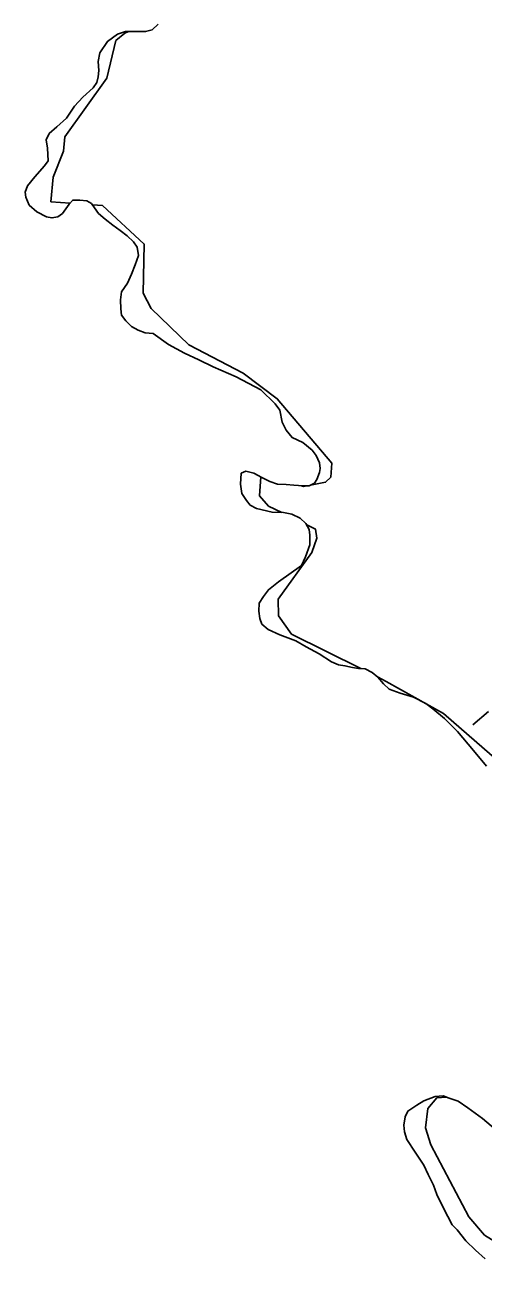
# Model space of a CAD drawing. Extents: x 2093524 to 2270757, y 289120 to 570408.
# Drawn here: x 2185584 to 2188536, y 345696 to 353774 of the extents above; entities that cross this region are included whole.
import ezdxf

# ---------------------------------------------------------------- set-up
doc = ezdxf.new("R2010")
doc.units = 0
for name, color, linetype in [('Exist Boundary Political CountyLine', 7, 'Continuous'), ('Exist Hydrographic Misc Water Feature', 7, 'Continuous'), ('Exist Road Non-System Type 51', 7, 'Continuous')]:
    doc.layers.add(name, color=color, linetype=linetype)

msp = doc.modelspace()

# ---------------------------------------------------------------- linework, layer by layer
at = {"layer": 'Exist Boundary Political CountyLine'}
for points in [[(2187312.2, 350815.3), (2187373, 350810.5), (2187411.8, 350810.5), (2187445.8, 350827.5), (2187460.5, 350851.8), (2187477.5, 350895.6), (2187482.2, 350922.3), (2187477.5, 350958.8), (2187458, 351004.9), (2187431.2, 351039), (2187370.5, 351090), (2187302.5, 351121.6), (2187263.5, 351167.8), (2187239.2, 351218.8), (2187222.2, 351296.6), (2187193, 351337.9), (2187100.8, 351427.8), (2186942.8, 351510.5), (2186794.5, 351576.1), (2186702.2, 351619.8), (2186610, 351663.6), (2186508, 351719.5), (2186408.2, 351790), (2186356, 351793.6), (2186312.2, 351810.6), (2186268.5, 351834.9), (2186232, 351871.4), (2186205.5, 351907.8), (2186200.5, 351949.2), (2186198, 352007.5), (2186205.5, 352058.5), (2186244.2, 352114.4), (2186268.5, 352172.8), (2186292.8, 352231.1), (2186314.8, 352291.9), (2186306.2, 352346.5), (2186282, 352380.6), (2186240.5, 352419.5), (2186197, 352453.5), (2186148.2, 352487.5), (2186099.8, 352526.4), (2186056, 352562.8), (2186031.8, 352599.3), (2186012.2, 352626.1), (2185980.5, 352643.1), (2185937, 352647.9), (2185890.8, 352647.9), (2185868.8, 352621.2), (2185825, 352562.8), (2185796, 352541), (2185757, 352533.7), (2185723, 352541), (2185660, 352572.6), (2185611.2, 352616.3), (2185589.5, 352667.4), (2185584.5, 352699), (2185599.2, 352740.3), (2185647.8, 352798.6), (2185708.5, 352869.1), (2185732.8, 352900.7), (2185728, 352983.3), (2185720.8, 353036.8), (2185740, 353075.7), (2185788.8, 353119.4), (2185851.8, 353175.3), (2185902.8, 353253.1), (2185956.2, 353311.4), (2186022, 353369.8), (2186046.2, 353403.8), (2186053.5, 353440.2), (2186058.5, 353481.6), (2186053.5, 353539.9), (2186065.8, 353595.8), (2186114.2, 353668.7), (2186179.8, 353714.9), (2186231, 353731.9), (2186277, 353731.9), (2186359.8, 353731.9), (2186401, 353744.1), (2186439.8, 353780.5)], [(2188552.5, 349005.9), (2188470, 349107.9), (2188365.5, 349229.5), (2188283, 349314.5), (2188207.5, 349375.3), (2188161.5, 349409.3), (2188082.5, 349451.8), (2187997.5, 349476.2), (2187927, 349502.9), (2187889.2, 349535.7), (2187852.8, 349579.5), (2187816.2, 349608.6), (2187772.8, 349632.9), (2187729, 349635.3), (2187690, 349642.7), (2187641.5, 349652.4), (2187600, 349659.7), (2187556.5, 349679.1), (2187476.2, 349730.2), (2187393.5, 349773.9), (2187325.5, 349812.8), (2187223.5, 349851.7), (2187148.2, 349885.7), (2187108, 349920.9), (2187093.5, 349957.4), (2187088.8, 350003.6), (2187091, 350054.6), (2187117.8, 350098.4), (2187149.5, 350142.1), (2187215, 350193.2), (2187363.2, 350297.7), (2187387.5, 350353.6), (2187416.8, 350431.3), (2187416.8, 350492.1), (2187411.8, 350528.6), (2187390, 350567.4), (2187353.5, 350601.5), (2187300, 350628.2), (2187246.5, 350637.9), (2187173.8, 350640.3), (2187074, 350664.7), (2187032.8, 350686.5), (2187008.5, 350715.7), (2186979.2, 350761.9), (2186969.5, 350820.2), (2186974.5, 350890.7), (2187003.5, 350905.3), (2187057, 350890.7), (2187108, 350864), (2187159, 350837.2), (2187207.8, 350820.2), (2187263.5, 350817.8), (2187312.2, 350815.3)], [(2188544, 345837.8), (2188481, 345893.7), (2188420.2, 345954.4), (2188364.2, 346024.9), (2188332.8, 346056.5), (2188303.5, 346110), (2188272, 346173.2), (2188233, 346250.9), (2188211.2, 346311.7), (2188177.2, 346379.8), (2188150.5, 346440.5), (2188094.5, 346523.2), (2188041.2, 346605.8), (2188024.2, 346654.4), (2188021.8, 346698.1), (2188029, 346751.6), (2188046, 346788.1), (2188104.2, 346826.9), (2188150.5, 346853.7), (2188223.2, 346882.8), (2188274.5, 346885.3), (2188313.2, 346870.7), (2188371.5, 346851.2), (2188432.2, 346809.9), (2188527, 346739.5), (2188639, 346647.1)]]:
    msp.add_lwpolyline(points, dxfattribs=at)
at = {"layer": 'Exist Hydrographic Misc Water Feature'}
msp.add_line((2187362.3, 350811.3), (2187376.3, 350806.3), dxfattribs=at)
for points in [[(2185839.2, 353054.2), (2186111.3, 353432.6), (2186168.3, 353674.2), (2186226.4, 353722.3), (2186249, 353731.9)], [(2185749.2, 352636.1), (2185765.2, 352796.5), (2185831.2, 352962.5), (2185839.2, 353054.2)], [(2185874.1, 352627.5), (2185749.2, 352636.1)], [(2187419.9, 350814.5), (2187517.4, 350833), (2187550.4, 350865.1), (2187558.4, 350956.8), (2187206.3, 351370.6), (2186988.3, 351535.6), (2186638.3, 351716.4), (2186395.3, 351950.9), (2186344.3, 352050.3), (2186351.2, 352365.1), (2186083.2, 352613.2), (2186018.3, 352617.6)], [(2187235.8, 350638.3), (2187151.3, 350679.5), (2187093.3, 350746.3), (2187100.1, 350868.1)], [(2187376.3, 350806.3), (2187398.6, 350810.5)], [(2187409.5, 350812.6), (2187410.1, 350812.7)], [(2187743.7, 349634.5), (2187298.4, 349856.5), (2187214.3, 349973.1), (2187213.3, 350081.3), (2187428.4, 350382.1), (2187461.2, 350473.3), (2187452.4, 350532.5), (2187393.4, 350561.3)], [(2187908.2, 349552.5), (2187850.6, 349581.2)], [(2189726.3, 348010), (2189552.7, 348082.3), (2189515.4, 348221.7), (2189297.2, 348429.3), (2188979.4, 348694.8), (2188903.3, 348801.3), (2188275.2, 349345.1), (2187908.2, 349552.5)], [(2189016.3, 345695.9), (2188539.3, 345990.7), (2188438.2, 346107.5), (2188194.2, 346571.6), (2188160.2, 346680.6), (2188175.4, 346804.9), (2188233.2, 346872.6), (2188295.2, 346877.5)]]:
    msp.add_lwpolyline(points, dxfattribs=at)
at = {"layer": 'Exist Road Non-System Type 51'}
msp.add_lwpolyline([(2188564.7, 349357.9), (2188465.4, 349273.3)], dxfattribs=at)

doc.saveas('drawing.dxf')
